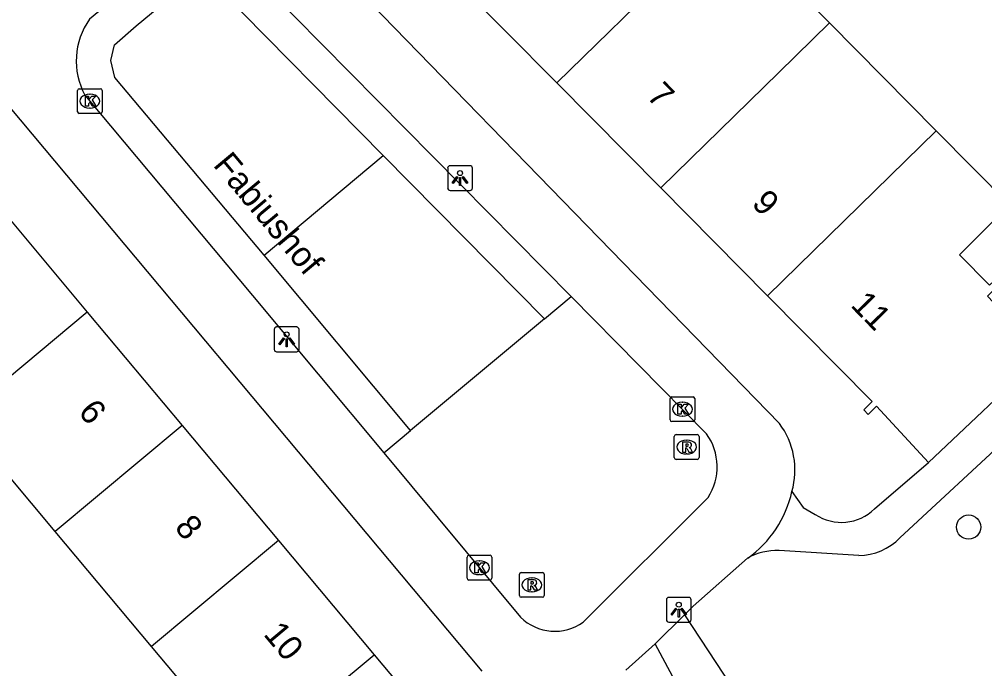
# Model space of a CAD drawing. Extents: x 157466 to 158888, y 383063 to 384677.
# Drawn here: x 158031.44 to 158070.38, y 383626.43 to 383652.61 of the extents above; entities that cross this region are included whole.
import ezdxf

# ---------------------------------------------------------------- set-up
doc = ezdxf.new("R2010")
doc.units = 0
for name, color, linetype in [('IMGEO_Boom', 7, 'Continuous'), ('IMGEO_Groenvoorziening', 7, 'Continuous'), ('IMGEO_Kolk', 7, 'Continuous'), ('IMGEO_Lichtpunt', 7, 'Continuous'), ('IMGEO_Openbare_ruimte_label', 7, 'Continuous'), ('IMGEO_Pand', 7, 'Continuous'), ('IMGEO_Pand_nummerreeks', 7, 'Continuous'), ('IMGEO_Rijbaan_lokaal_open', 7, 'Continuous'), ('IMGEO_Rioolput', 7, 'Continuous'), ('IMGEO_Voetpad_gesloten', 7, 'Continuous'), ('IMGEO_Voetpad_open', 7, 'Continuous')]:
    doc.layers.add(name, color=color, linetype=linetype)

msp = doc.modelspace()

# ---------------------------------------------------------------- linework, layer by layer
at = {"layer": 'IMGEO_Boom'}
msp.add_circle((158069.729, 383632.138), 0.489, dxfattribs=at)
at = {"layer": 'IMGEO_Groenvoorziening'}
for points in [[(158041.313, 383643.097), (158035.288, 383650.263), (158035.13, 383650.957), (158035.277, 383651.587), (158036.146, 383652.348), (158038.233, 383654.076), (158038.69, 383654.173), (158039.207, 383654.051), (158039.517, 383653.821), (158046.118, 383647.117)], [(158041.313, 383643.097), (158046.118, 383647.117)], [(158046.118, 383647.117), (158052.618, 383640.536)], [(158047.212, 383636.027), (158041.313, 383643.097)], [(158052.618, 383640.536), (158053.697, 383641.436)], [(158052.618, 383640.536), (158047.212, 383636.027)], [(158046.137, 383635.13), (158047.212, 383636.027)], [(158058.263, 383628.6), (158061.11, 383624.284), (158066.146, 383617.5), (158063.476, 383615.516)]]:
    msp.add_lwpolyline(points, dxfattribs=at)
at = {"layer": 'IMGEO_Kolk'}
for p, q in [((158033.784, 383648.887), (158033.784, 383649.739)), ((158033.859, 383649.813), (158034.711, 383649.813)), ((158034.272, 383649.593), (158034.297, 383649.593)), ((158034.785, 383649.739), (158034.785, 383648.887)), ((158034.711, 383648.813), (158033.859, 383648.813)), ((158034.295, 383649.033), (158034.27, 383649.033)), ((158057.761, 383637.391), (158058.613, 383637.391)), ((158057.686, 383636.465), (158057.686, 383637.317)), ((158058.174, 383637.171), (158058.199, 383637.171)), ((158058.687, 383637.317), (158058.687, 383636.465)), ((158058.197, 383636.611), (158058.172, 383636.611)), ((158058.613, 383636.391), (158057.761, 383636.391)), ((158049.497, 383630.075), (158049.497, 383630.927)), ((158049.572, 383631.001), (158050.424, 383631.001)), ((158049.985, 383630.781), (158050.01, 383630.781)), ((158050.498, 383630.927), (158050.498, 383630.075)), ((158050.424, 383630.001), (158049.572, 383630.001)), ((158050.008, 383630.221), (158049.983, 383630.221))]:
    msp.add_line(p, q, dxfattribs=at)
for points in [[(158033.784, 383648.887), (158033.784, 383649.739)], [(158033.859, 383649.813), (158034.711, 383649.813)], [(158034.105, 383649.513), (158034.228, 383649.513), (158034.228, 383649.362), (158034.358, 383649.513), (158034.522, 383649.513), (158034.376, 383649.362), (158034.529, 383649.113), (158034.377, 383649.113), (158034.292, 383649.277), (158034.228, 383649.21), (158034.228, 383649.113), (158034.105, 383649.113), (158034.105, 383649.513)], [(158034.785, 383649.739), (158034.785, 383648.887)], [(158034.711, 383648.813), (158033.859, 383648.813)], [(158057.761, 383637.391), (158058.613, 383637.391)], [(158057.686, 383636.465), (158057.686, 383637.317)], [(158058.007, 383637.091), (158058.13, 383637.091), (158058.13, 383636.94), (158058.26, 383637.091), (158058.424, 383637.091), (158058.278, 383636.94), (158058.431, 383636.691), (158058.279, 383636.691), (158058.194, 383636.855), (158058.13, 383636.788), (158058.13, 383636.691), (158058.007, 383636.691), (158058.007, 383637.091)], [(158058.687, 383637.317), (158058.687, 383636.465)], [(158058.613, 383636.391), (158057.761, 383636.391)], [(158049.497, 383630.075), (158049.497, 383630.927)], [(158049.572, 383631.001), (158050.424, 383631.001)], [(158050.498, 383630.927), (158050.498, 383630.075)], [(158049.818, 383630.701), (158049.941, 383630.701), (158049.941, 383630.55), (158050.071, 383630.701), (158050.235, 383630.701), (158050.089, 383630.55), (158050.242, 383630.301), (158050.09, 383630.301), (158050.005, 383630.465), (158049.941, 383630.398), (158049.941, 383630.301), (158049.818, 383630.301), (158049.818, 383630.701)], [(158050.424, 383630.001), (158049.572, 383630.001)]]:
    msp.add_lwpolyline(points, dxfattribs=at)
for centre, start, end in [((158033.861, 383649.737), 91.552, 178.448), ((158033.861, 383649.737), 91.552, 178.448), ((158034.709, 383649.737), 1.552, 88.448), ((158034.709, 383649.737), 1.552, 88.448), ((158033.861, 383648.889), 181.552, 268.448), ((158033.861, 383648.889), 181.552, 268.448), ((158034.709, 383648.889), 271.552, 358.448), ((158034.709, 383648.889), 271.552, 358.448), ((158057.763, 383637.315), 91.552, 178.448), ((158057.763, 383637.315), 91.552, 178.448), ((158058.611, 383637.315), 1.552, 88.448), ((158058.611, 383637.315), 1.552, 88.448), ((158057.763, 383636.467), 181.552, 268.448), ((158057.763, 383636.467), 181.552, 268.448), ((158058.611, 383636.467), 271.552, 358.448), ((158058.611, 383636.467), 271.552, 358.448), ((158049.574, 383630.925), 91.552, 178.448), ((158049.574, 383630.925), 91.552, 178.448), ((158050.422, 383630.925), 1.552, 88.448), ((158050.422, 383630.925), 1.552, 88.448), ((158049.574, 383630.077), 181.552, 268.448), ((158049.574, 383630.077), 181.552, 268.448), ((158050.422, 383630.077), 271.552, 358.448), ((158050.422, 383630.077), 271.552, 358.448)]:
    msp.add_arc(centre, 0.0765, start, end, dxfattribs=at)
for centre, major_axis, ratio, start_param, end_param in [((158034.271, 383649.313), (-0.387, 0.002), 0.722429, 4.712389, 7.853982), ((158034.296, 383649.313), (-0.39, 0.002), 0.717154, 1.570796, 4.712389), ((158058.173, 383636.891), (-0.387, 0.002), 0.722429, 4.712389, 7.853982), ((158058.198, 383636.891), (-0.39, 0.002), 0.717154, 1.570796, 4.712389), ((158049.984, 383630.501), (-0.387, 0.002), 0.722429, 4.712389, 7.853982), ((158050.009, 383630.501), (-0.39, 0.002), 0.717154, 1.570796, 4.712389)]:
    msp.add_ellipse(centre, major_axis=major_axis, ratio=ratio, start_param=start_param, end_param=end_param, dxfattribs=at)
at = {"layer": 'IMGEO_Lichtpunt'}
for p, q in [((158048.717, 383646.614), (158048.717, 383645.807)), ((158048.717, 383646.614), (158048.717, 383645.807)), ((158049.619, 383646.709), (158048.811, 383646.709)), ((158049.619, 383646.709), (158048.811, 383646.709)), ((158049.713, 383645.807), (158049.713, 383646.614)), ((158049.713, 383645.807), (158049.713, 383646.614)), ((158048.811, 383645.713), (158049.619, 383645.713)), ((158048.811, 383645.713), (158049.619, 383645.713)), ((158041.724, 383640.111), (158041.724, 383639.304)), ((158041.724, 383640.111), (158041.724, 383639.304)), ((158042.626, 383640.206), (158041.818, 383640.206)), ((158042.626, 383640.206), (158041.818, 383640.206)), ((158042.72, 383639.304), (158042.72, 383640.111)), ((158042.72, 383639.304), (158042.72, 383640.111)), ((158041.818, 383639.21), (158042.626, 383639.21)), ((158041.818, 383639.21), (158042.626, 383639.21)), ((158057.539, 383629.211), (158057.539, 383628.404)), ((158057.539, 383629.211), (158057.539, 383628.404)), ((158058.441, 383629.306), (158057.633, 383629.306)), ((158058.441, 383629.306), (158057.633, 383629.306)), ((158058.535, 383628.404), (158058.535, 383629.211)), ((158058.535, 383628.404), (158058.535, 383629.211)), ((158057.633, 383628.31), (158058.441, 383628.31)), ((158057.633, 383628.31), (158058.441, 383628.31))]:
    msp.add_line(p, q, dxfattribs=at)
for points in [[(158049.091, 383646.278), (158049.13, 383646.25), (158048.942, 383645.988), (158048.904, 383646.015), (158049.091, 383646.278)], [(158049.193, 383646.23), (158049.24, 383646.23), (158049.24, 383645.908), (158049.193, 383645.908), (158049.193, 383646.23)], [(158049.303, 383646.25), (158049.341, 383646.277), (158049.528, 383646.015), (158049.489, 383645.987), (158049.303, 383646.25)], [(158042.098, 383639.775), (158042.137, 383639.747), (158041.949, 383639.485), (158041.911, 383639.512), (158042.098, 383639.775)], [(158042.2, 383639.727), (158042.247, 383639.727), (158042.247, 383639.405), (158042.2, 383639.405), (158042.2, 383639.727)], [(158042.31, 383639.747), (158042.348, 383639.774), (158042.535, 383639.512), (158042.496, 383639.484), (158042.31, 383639.747)], [(158057.913, 383628.875), (158057.952, 383628.847), (158057.764, 383628.585), (158057.726, 383628.612), (158057.913, 383628.875)], [(158058.015, 383628.827), (158058.062, 383628.827), (158058.062, 383628.505), (158058.015, 383628.505), (158058.015, 383628.827)], [(158058.125, 383628.847), (158058.163, 383628.874), (158058.35, 383628.612), (158058.311, 383628.584), (158058.125, 383628.847)]]:
    msp.add_lwpolyline(points, dxfattribs=at)
for centre in [(158049.216, 383646.412), (158042.223, 383639.909), (158058.038, 383629.009)]:
    msp.add_circle(centre, 0.0994, dxfattribs=at)
for centre, start, end in [((158048.811, 383646.614), 90, 180), ((158048.811, 383646.614), 90, 180), ((158049.619, 383646.614), 0, 90), ((158049.619, 383646.614), 0, 90), ((158048.811, 383645.807), 180, 270), ((158048.811, 383645.807), 180, 270), ((158049.619, 383645.807), 270, 0), ((158049.619, 383645.807), 270, 360), ((158041.818, 383640.111), 90, 180), ((158041.818, 383640.111), 90, 180), ((158042.626, 383640.111), 0, 90), ((158042.626, 383640.111), 0, 90), ((158041.818, 383639.304), 180, 270), ((158041.818, 383639.304), 180, 270), ((158042.626, 383639.304), 270, 0), ((158042.626, 383639.304), 270, 360), ((158057.633, 383629.211), 90, 180), ((158057.633, 383629.211), 90, 180), ((158058.441, 383629.211), 0, 90), ((158058.441, 383629.211), 0, 90), ((158057.633, 383628.404), 180, 270), ((158057.633, 383628.404), 180, 270), ((158058.441, 383628.404), 270, 0), ((158058.441, 383628.404), 270, 360)]:
    msp.add_arc(centre, 0.0946, start, end, dxfattribs=at)
at = {"layer": 'IMGEO_Pand'}
for points in [[(158053.12, 383650.05), (158057.888, 383654.708), (158059.947, 383656.682)], [(158059.947, 383656.682), (158064.119, 383652.466)], [(158053.12, 383650.05), (158048.951, 383654.263)], [(158057.312, 383645.815), (158062.08, 383650.473), (158064.119, 383652.466)], [(158064.119, 383652.466), (158068.424, 383648.116)], [(158057.312, 383645.815), (158053.12, 383650.05)], [(158068.424, 383648.116), (158061.617, 383641.466)], [(158068.424, 383648.116), (158071.384, 383645.125), (158069.358, 383643.12), (158070.575, 383641.89), (158070.767, 383642.08), (158070.948, 383641.898), (158070.497, 383641.451), (158072.722, 383639.101)], [(158061.617, 383641.466), (158057.312, 383645.815)], [(158030.391, 383645.317), (158034.176, 383640.801)], [(158068.115, 383634.74), (158066.013, 383637.012), (158065.681, 383636.684), (158065.504, 383636.862), (158065.842, 383637.197), (158061.617, 383641.466)], [(158034.176, 383640.801), (158029.056, 383636.532)], [(158034.176, 383640.801), (158038.005, 383636.233)], [(158068.115, 383634.74), (158072.722, 383639.101)], [(158032.886, 383631.963), (158029.056, 383636.532)], [(158038.005, 383636.233), (158032.886, 383631.963)], [(158038.005, 383636.233), (158041.896, 383631.592)], [(158036.777, 383627.322), (158032.886, 383631.963)], [(158041.896, 383631.592), (158036.777, 383627.322)], [(158041.896, 383631.592), (158045.75, 383626.995)], [(158040.631, 383622.724), (158036.777, 383627.322)], [(158045.75, 383626.995), (158049.613, 383622.386), (158049.87, 383622.601), (158050.067, 383622.366), (158046.236, 383619.154), (158044.404, 383617.619), (158044.221, 383617.836), (158044.519, 383618.086), (158040.631, 383622.724)], [(158040.631, 383622.724), (158045.75, 383626.995)]]:
    msp.add_lwpolyline(points, dxfattribs=at)
at = {"layer": 'IMGEO_Rijbaan_lokaal_open'}
for points in [[(158038.32, 383660.756), (158062.095, 383636.318)], [(158037.462, 383655.255), (158034.269, 383652.611)], [(158053.697, 383641.436), (158040.31, 383654.991)], [(158050.108, 383626.331), (158028.7, 383651.869)], [(158034.082, 383649.558), (158040.838, 383641.482), (158046.137, 383635.13)], [(158059.161, 383635.903), (158053.697, 383641.436)], [(158046.137, 383635.13), (158051.657, 383628.513)], [(158054.186, 383628.31), (158059.218, 383633.334)], [(158060.817, 383630.888), (158058.615, 383628.949), (158058.263, 383628.6)], [(158058.263, 383628.6), (158057.086, 383627.432)], [(158057.086, 383627.432), (158055.907, 383626.372)]]:
    msp.add_lwpolyline(points, dxfattribs=at)
for centre, radius, start, end in [((158036.627, 383650.934), 2.893, 144.5804, 208.4095), ((158059.601, 383634.438), 3.123, 343.9227, 37.0064), ((158057.296, 383634.576), 2.289, 327.1256, 35.4165), ((158058.23, 383634.544), 4.479, 305.2865, 347.4813), ((158053.039, 383629.88), 1.944, 224.6727, 306.1488)]:
    msp.add_arc(centre, radius, start, end, dxfattribs=at)
at = {"layer": 'IMGEO_Rioolput'}
for p, q in [((158057.932, 383635.866), (158058.784, 383635.866)), ((158057.857, 383634.94), (158057.857, 383635.792)), ((158058.345, 383635.646), (158058.37, 383635.646)), ((158058.858, 383635.792), (158058.858, 383634.94)), ((158058.368, 383635.086), (158058.343, 383635.086)), ((158058.784, 383634.866), (158057.932, 383634.866)), ((158051.611, 383629.383), (158051.611, 383630.235)), ((158051.686, 383630.309), (158052.538, 383630.309)), ((158052.099, 383630.089), (158052.124, 383630.089)), ((158052.612, 383630.235), (158052.612, 383629.383)), ((158052.538, 383629.309), (158051.686, 383629.309)), ((158052.122, 383629.529), (158052.097, 383629.529))]:
    msp.add_line(p, q, dxfattribs=at)
for points in [[(158057.932, 383635.866), (158058.784, 383635.866)], [(158057.857, 383634.94), (158057.857, 383635.792)], [(158058.446, 383635.564), (158058.194, 383635.566), (158058.194, 383635.166)], [(158058.372, 383635.485), (158058.318, 383635.485), (158058.318, 383635.404)], [(158058.858, 383635.792), (158058.858, 383634.94)], [(158058.194, 383635.166), (158058.318, 383635.166), (158058.318, 383635.328), (158058.329, 383635.328)], [(158058.318, 383635.404), (158058.37, 383635.404)], [(158058.376, 383635.299), (158058.447, 383635.166), (158058.587, 383635.166), (158058.522, 383635.292)], [(158058.784, 383634.866), (158057.932, 383634.866)], [(158051.611, 383629.383), (158051.611, 383630.235)], [(158051.686, 383630.309), (158052.538, 383630.309)], [(158052.2, 383630.007), (158051.948, 383630.009), (158051.948, 383629.609)], [(158052.612, 383630.235), (158052.612, 383629.383)], [(158051.948, 383629.609), (158052.072, 383629.609), (158052.072, 383629.771), (158052.083, 383629.771)], [(158052.126, 383629.928), (158052.072, 383629.928), (158052.072, 383629.847)], [(158052.072, 383629.847), (158052.124, 383629.847)], [(158052.13, 383629.742), (158052.201, 383629.609), (158052.341, 383629.609), (158052.276, 383629.735)], [(158052.538, 383629.309), (158051.686, 383629.309)]]:
    msp.add_lwpolyline(points, dxfattribs=at)
for centre, radius, start, end in [((158057.934, 383635.79), 0.0765, 91.552, 178.448), ((158057.934, 383635.79), 0.0765, 91.552, 178.448), ((158058.782, 383635.79), 0.0765, 1.552, 88.448), ((158058.782, 383635.79), 0.0765, 1.552, 88.448), ((158058.378, 383635.389), 0.0964, 77.0061, 93.1865), ((158058.392, 383635.446), 0.0378, 276.6634, 79.6772), ((158058.445, 383635.454), 0.109, 350.3612, 89.416), ((158058.443, 383635.454), 0.112, 277.5842, 350.9817), ((158058.328, 383635.275), 0.0533, 26.0293, 88.6989), ((158058.354, 383635.593), 0.19, 274.7715, 282.9687), ((158058.427, 383635.239), 0.108, 29.5134, 73.7905), ((158057.934, 383634.942), 0.0765, 181.552, 268.448), ((158057.934, 383634.942), 0.0765, 181.552, 268.448), ((158058.782, 383634.942), 0.0765, 271.552, 358.448), ((158058.782, 383634.942), 0.0765, 271.552, 358.448), ((158051.688, 383630.233), 0.0765, 91.552, 178.448), ((158051.688, 383630.233), 0.0765, 91.552, 178.448), ((158052.199, 383629.897), 0.109, 350.3612, 89.416), ((158052.536, 383630.233), 0.0765, 1.552, 88.448), ((158052.536, 383630.233), 0.0765, 1.552, 88.448), ((158052.082, 383629.718), 0.0533, 26.0293, 88.6989), ((158052.108, 383630.036), 0.19, 274.7715, 282.9687), ((158052.132, 383629.832), 0.0964, 77.0061, 93.1865), ((158052.146, 383629.889), 0.0378, 276.6634, 79.6772), ((158052.197, 383629.897), 0.112, 277.5842, 350.9817), ((158052.181, 383629.682), 0.108, 29.5134, 73.7905), ((158051.688, 383629.385), 0.0765, 181.552, 268.448), ((158051.688, 383629.385), 0.0765, 181.552, 268.448), ((158052.536, 383629.385), 0.0765, 271.552, 358.448), ((158052.536, 383629.385), 0.0765, 271.552, 358.448)]:
    msp.add_arc(centre, radius, start, end, dxfattribs=at)
for centre, major_axis, ratio, start_param, end_param in [((158058.344, 383635.366), (-0.387, 0.002), 0.722429, 4.712389, 7.853982), ((158058.369, 383635.366), (-0.39, 0.002), 0.717154, 1.570796, 4.712389), ((158052.098, 383629.809), (-0.387, 0.002), 0.722429, 4.712389, 7.853982), ((158052.123, 383629.809), (-0.39, 0.002), 0.717154, 1.570796, 4.712389)]:
    msp.add_ellipse(centre, major_axis=major_axis, ratio=ratio, start_param=start_param, end_param=end_param, dxfattribs=at)
at = {"layer": 'IMGEO_Voetpad_gesloten'}
msp.add_lwpolyline([(158063.476, 383615.516), (158057.086, 383627.432)], dxfattribs=at)
at = {"layer": 'IMGEO_Voetpad_open'}
for points in [[(158082.503, 383646.116), (158071.509, 383635.921), (158066.96, 383631.702)], [(158065.939, 383632.879), (158068.115, 383634.74)], [(158062.602, 383633.573), (158063.052, 383632.934), (158063.543, 383632.651)], [(158065.297, 383630.992), (158062.082, 383631.192)]]:
    msp.add_lwpolyline(points, dxfattribs=at)
for centre, radius, start, end in [((158064.601, 383634.236), 1.906, 236.2787, 314.5929), ((158065.256, 383633.391), 2.399, 270.9824, 315.2566), ((158061.99, 383628.79), 2.404, 87.813, 119.2127)]:
    msp.add_arc(centre, radius, start, end, dxfattribs=at)

# ---------------------------------------------------------------- texts
at = {"layer": 'IMGEO_Openbare_ruimte_label'}
msp.add_text('Fabiushof', height=1, rotation=309.8496, dxfattribs=at).set_placement((158039.225, 383646.723))
at = {"layer": 'IMGEO_Pand_nummerreeks'}
for s, rotation, p in [('7', 314.328, (158056.706, 383649.478)), ('9', 314.328, (158060.94, 383645.143)), ('11', 314.328, (158064.932, 383641.057)), ('6', 309.8427, (158033.78, 383636.764)), ('8', 309.8427, (158037.666, 383632.107)), ('10', 309.8427, (158041.255, 383627.807))]:
    msp.add_text(s, height=1, rotation=rotation, dxfattribs=at).set_placement(p)

doc.saveas('drawing.dxf')
